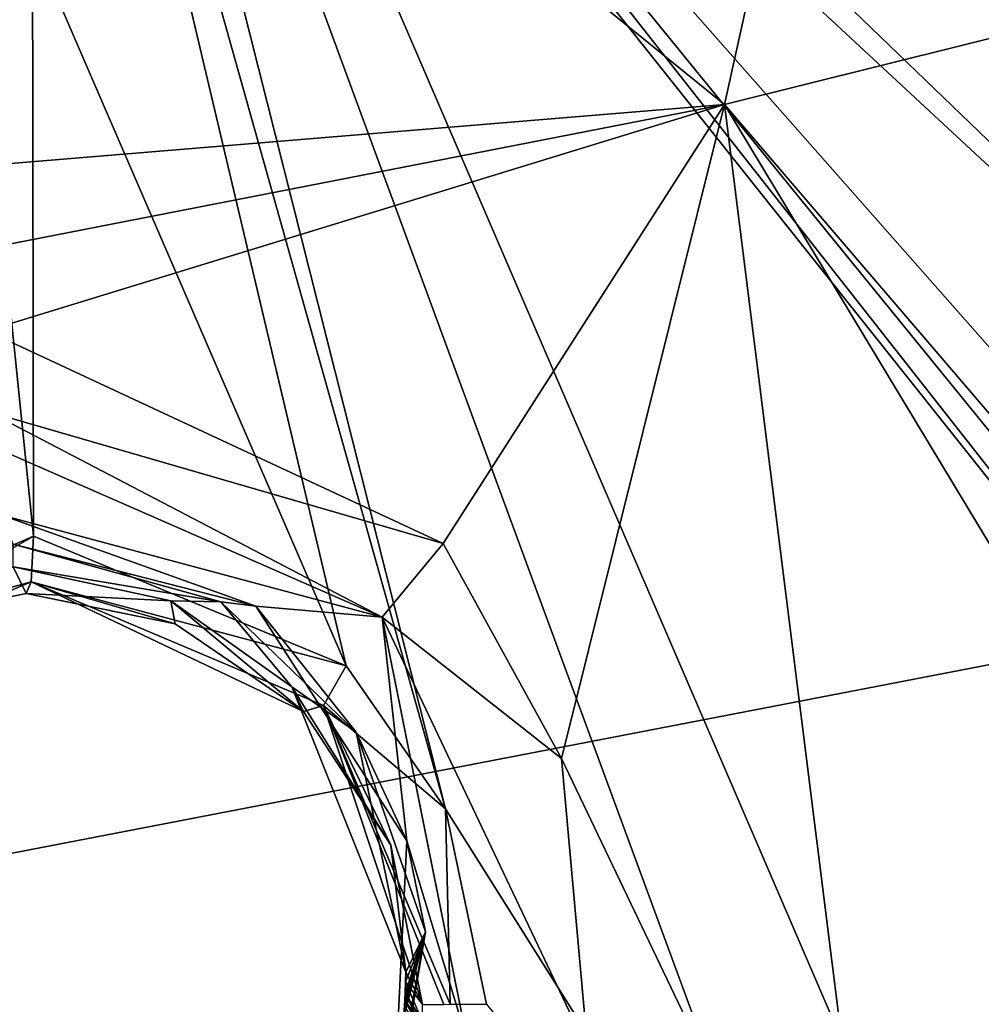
# Model space of a CAD drawing. Header units: millimetres. Extents: x -147 to 294, y -82 to 275.
# Tile 542 of 609: x 236.91 to 241.88, y 258.31 to 263.4. Entities that reach past the tile are written whole.
import ezdxf

# ---------------------------------------------------------------- set-up
doc = ezdxf.new("R2010")
doc.units = ezdxf.units.MM
doc.header["$LTSCALE"] = 67.506716
for name, color, linetype in [('1577', 7, 'CONTINUOUS'), ('1578', 7, 'CONTINUOUS'), ('1579', 7, 'CONTINUOUS'), ('1580', 7, 'CONTINUOUS'), ('1584', 7, 'CONTINUOUS'), ('1585', 7, 'CONTINUOUS'), ('1586', 7, 'CONTINUOUS'), ('1587', 7, 'CONTINUOUS'), ('1764', 7, 'CONTINUOUS'), ('2103', 7, 'CONTINUOUS'), ('2104', 7, 'CONTINUOUS'), ('2106', 7, 'CONTINUOUS'), ('498', 7, 'CONTINUOUS'), ('501', 7, 'CONTINUOUS'), ('871', 7, 'CONTINUOUS')]:
    doc.layers.add(name, color=color, linetype=linetype)

msp = doc.modelspace()

# ---------------------------------------------------------------- linework, layer by layer
at = {"layer": '1577', "linetype": 'CONTINUOUS'}
for points in [[(237.1812, 266.9776, -5.1217), (236.9705, 266.9529, -5.0974), (239.1133, 259.3221, -5.1774), (237.1812, 266.9776, -5.1217)], [(237.3811, 266.8582, -5.1523), (237.1812, 266.9776, -5.1217), (245.4852, 256.5413, -5.9438), (237.3811, 266.8582, -5.1523)], [(245.4852, 256.5413, -5.9438), (237.1812, 266.9776, -5.1217), (241.2461, 255.9313, -5.4243), (245.4852, 256.5413, -5.9438)], [(241.2461, 255.9313, -5.4243), (237.1812, 266.9776, -5.1217), (239.1133, 259.3221, -5.1774), (241.2461, 255.9313, -5.4243)], [(236.9705, 266.9529, -5.0974), (236.9797, 263.8095, -5.0101), (238.6, 260.0616, -5.1259), (236.9705, 266.9529, -5.0974)], [(239.1133, 259.3221, -5.1774), (236.9705, 266.9529, -5.0974), (238.6, 260.0616, -5.1259), (239.1133, 259.3221, -5.1774)], [(245.1795, 258.0131, -5.9018), (245.6245, 259.2021, -5.9633), (237.3811, 266.8582, -5.1523), (245.1795, 258.0131, -5.9018)], [(245.1795, 258.0131, -5.9018), (237.3811, 266.8582, -5.1523), (245.2287, 257.2059, -5.9085), (245.1795, 258.0131, -5.9018)], [(237.3811, 266.8582, -5.1523), (245.6245, 259.2021, -5.9633), (237.7414, 266.7993, -5.2137), (237.3811, 266.8582, -5.1523)], [(245.2287, 257.2059, -5.9085), (237.3811, 266.8582, -5.1523), (245.4852, 256.5413, -5.9438), (245.2287, 257.2059, -5.9085)], [(245.6245, 259.2021, -5.9633), (246.5809, 259.9921, -6.094), (237.7414, 266.7993, -5.2137), (245.6245, 259.2021, -5.9633)], [(246.5809, 259.9921, -6.094), (248.5546, 259.9359, -6.359), (237.7414, 266.7993, -5.2137), (246.5809, 259.9921, -6.094)], [(237.7414, 266.7993, -5.2137), (248.5546, 259.9359, -6.359), (238.3255, 266.7913, -5.278), (237.7414, 266.7993, -5.2137)], [(238.3255, 266.7913, -5.278), (248.5546, 259.9359, -6.359), (256.3827, 259.9812, -7.5037), (238.3255, 266.7913, -5.278)], [(239.2693, 266.7822, -5.3778), (238.3255, 266.7913, -5.278), (256.3827, 259.9812, -7.5037), (239.2693, 266.7822, -5.3778)], [(263.372, 263.6151, -8.6753), (239.2693, 266.7822, -5.3778), (256.3827, 259.9812, -7.5037), (263.372, 263.6151, -8.6753)], [(236.9797, 263.8095, -5.0101), (236.985, 260.7309, -4.9586), (238.6, 260.0616, -5.1259), (236.9797, 263.8095, -5.0101)], [(239.3247, 258.3118, -5.197), (241.2461, 255.9313, -5.4243), (239.1133, 259.3221, -5.1774), (239.3247, 258.3118, -5.197)]]:
    msp.add_3dface(points, dxfattribs=at)
at = {"layer": '1578', "linetype": 'CONTINUOUS'}
for points in [[(235.3166, 260.003, -4.7799), (236.985, 260.7309, -4.9586), (236.3628, 266.8095, -5.0292), (235.3166, 260.003, -4.7799)], [(236.985, 260.7309, -4.9586), (236.9797, 263.8095, -5.0101), (236.3628, 266.8095, -5.0292), (236.985, 260.7309, -4.9586)]]:
    msp.add_3dface(points, dxfattribs=at)
at = {"layer": '1579', "linetype": 'CONTINUOUS'}
for points in [[(236.985, 260.7309, -4.9586), (235.3166, 260.003, -4.7799), (235.4681, 259.8556, -4.8911), (236.985, 260.7309, -4.9586)], [(236.9736, 260.4949, -5.0685), (236.985, 260.7309, -4.9586), (235.4681, 259.8556, -4.8911), (236.9736, 260.4949, -5.0685)], [(236.9736, 260.4949, -5.0685), (235.4681, 259.8556, -4.8911), (236.1819, 260.2787, -5.234), (236.9736, 260.4949, -5.0685)], [(236.947, 260.4344, -5.3205), (236.9736, 260.4949, -5.0685), (236.1819, 260.2787, -5.234), (236.947, 260.4344, -5.3205)]]:
    msp.add_3dface(points, dxfattribs=at)
at = {"layer": '1580', "linetype": 'CONTINUOUS'}
for points in [[(238.6, 260.0616, -5.1259), (236.985, 260.7309, -4.9586), (236.9736, 260.4949, -5.0685), (238.6, 260.0616, -5.1259)], [(236.9736, 260.4949, -5.0685), (236.947, 260.4344, -5.3205), (237.7158, 260.2777, -5.3955), (236.9736, 260.4949, -5.0685)], [(238.6, 260.0616, -5.1259), (236.9736, 260.4949, -5.0685), (238.4828, 259.8558, -5.2085), (238.6, 260.0616, -5.1259)], [(238.4828, 259.8558, -5.2085), (236.9736, 260.4949, -5.0685), (238.3788, 259.8243, -5.4483), (238.4828, 259.8558, -5.2085)], [(238.3788, 259.8243, -5.4483), (236.9736, 260.4949, -5.0685), (237.7158, 260.2777, -5.3955), (238.3788, 259.8243, -5.4483)], [(239.1133, 259.3221, -5.1774), (238.6, 260.0616, -5.1259), (238.4828, 259.8558, -5.2085), (239.1133, 259.3221, -5.1774)], [(238.8307, 259.1344, -5.4705), (238.4828, 259.8558, -5.2085), (238.3788, 259.8243, -5.4483), (238.8307, 259.1344, -5.4705)], [(239.1371, 258.3117, -5.2378), (239.1133, 259.3221, -5.1774), (238.4828, 259.8558, -5.2085), (239.1371, 258.3117, -5.2378)], [(239.1371, 258.3117, -5.2378), (238.4828, 259.8558, -5.2085), (239.1041, 258.3116, -5.2607), (239.1371, 258.3117, -5.2378)], [(239.1041, 258.3116, -5.2607), (238.4828, 259.8558, -5.2085), (238.9936, 258.3112, -5.4584), (239.1041, 258.3116, -5.2607)], [(238.9936, 258.3112, -5.4584), (238.4828, 259.8558, -5.2085), (238.8307, 259.1344, -5.4705), (238.9936, 258.3112, -5.4584)], [(239.3247, 258.3118, -5.197), (239.1133, 259.3221, -5.1774), (239.1371, 258.3117, -5.2378), (239.3247, 258.3118, -5.197)]]:
    msp.add_3dface(points, dxfattribs=at)
at = {"layer": '1584', "linetype": 'CONTINUOUS'}
msp.add_3dface([(236.947, 260.4344, -5.3205), (236.1819, 260.2787, -5.234), (236.8806, 260.5727, -5.9515), (236.947, 260.4344, -5.3205)], dxfattribs=at)
at = {"layer": '1585', "linetype": 'CONTINUOUS'}
for points in [[(236.947, 260.4344, -5.3205), (236.8806, 260.5727, -5.9515), (237.6949, 260.3971, -6.0364), (236.947, 260.4344, -5.3205)], [(237.7158, 260.2777, -5.3955), (236.947, 260.4344, -5.3205), (237.6949, 260.3971, -6.0364), (237.7158, 260.2777, -5.3955)], [(238.3788, 259.8243, -5.4483), (237.7158, 260.2777, -5.3955), (237.6949, 260.3971, -6.0364), (238.3788, 259.8243, -5.4483)], [(238.3196, 259.9525, -6.1002), (238.3788, 259.8243, -5.4483), (237.6949, 260.3971, -6.0364), (238.3196, 259.9525, -6.1002)], [(238.8307, 259.1344, -5.4705), (238.3788, 259.8243, -5.4483), (238.3196, 259.9525, -6.1002), (238.8307, 259.1344, -5.4705)], [(238.9073, 258.4776, -6.157), (238.8307, 259.1344, -5.4705), (238.3196, 259.9525, -6.1002), (238.9073, 258.4776, -6.157)], [(238.9936, 258.3112, -5.4584), (238.8307, 259.1344, -5.4705), (238.9073, 258.4776, -6.157), (238.9936, 258.3112, -5.4584)]]:
    msp.add_3dface(points, dxfattribs=at)
at = {"layer": '1586', "linetype": 'CONTINUOUS'}
for points in [[(238.9067, 258.4276, -6.1568), (238.9936, 258.3112, -5.4584), (238.9073, 258.4776, -6.157), (238.9067, 258.4276, -6.1568)], [(238.9045, 258.3694, -6.1564), (238.9922, 258.2244, -5.4552), (238.9067, 258.4276, -6.1568), (238.9045, 258.3694, -6.1564)], [(238.9922, 258.2244, -5.4552), (238.9936, 258.3112, -5.4584), (238.9067, 258.4276, -6.1568), (238.9922, 258.2244, -5.4552)], [(238.9027, 258.3368, -6.1562), (238.9907, 258.1916, -5.4539), (238.9045, 258.3694, -6.1564), (238.9027, 258.3368, -6.1562)], [(238.9907, 258.1916, -5.4539), (238.9922, 258.2244, -5.4552), (238.9045, 258.3694, -6.1564), (238.9907, 258.1916, -5.4539)], [(238.9001, 258.3016, -6.1558), (238.9887, 258.1563, -5.4525), (238.9027, 258.3368, -6.1562), (238.9001, 258.3016, -6.1558)], [(238.9887, 258.1563, -5.4525), (238.9907, 258.1916, -5.4539), (238.9027, 258.3368, -6.1562), (238.9887, 258.1563, -5.4525)]]:
    msp.add_3dface(points, dxfattribs=at)
at = {"layer": '1587', "linetype": 'CONTINUOUS'}
for points in [[(237.9519, 260.3914, -6.0641), (236.8806, 260.5727, -5.9515), (236.8805, 260.689, -5.9527), (237.9519, 260.3914, -6.0641)], [(237.6949, 260.3971, -6.0364), (236.8806, 260.5727, -5.9515), (237.9519, 260.3914, -6.0641), (237.6949, 260.3971, -6.0364)], [(238.3196, 259.9525, -6.1002), (237.6949, 260.3971, -6.0364), (237.9519, 260.3914, -6.0641), (238.3196, 259.9525, -6.1002)], [(238.6507, 259.7184, -6.1348), (238.3196, 259.9525, -6.1002), (237.9519, 260.3914, -6.0641), (238.6507, 259.7184, -6.1348)], [(238.9073, 258.4776, -6.157), (238.3196, 259.9525, -6.1002), (238.6507, 259.7184, -6.1348), (238.9073, 258.4776, -6.157)], [(239.0098, 258.686, -6.1691), (238.9073, 258.4776, -6.157), (238.6507, 259.7184, -6.1348), (239.0098, 258.686, -6.1691)], [(238.7836, 257.4683, -6.1426), (238.8922, 258.2226, -6.1548), (239.0098, 258.686, -6.1691), (238.7836, 257.4683, -6.1426)], [(238.8922, 258.2226, -6.1548), (238.8967, 258.2636, -6.1553), (239.0098, 258.686, -6.1691), (238.8922, 258.2226, -6.1548)], [(238.8967, 258.2636, -6.1553), (238.9001, 258.3016, -6.1558), (239.0098, 258.686, -6.1691), (238.8967, 258.2636, -6.1553)], [(238.9001, 258.3016, -6.1558), (238.9027, 258.3368, -6.1562), (239.0098, 258.686, -6.1691), (238.9001, 258.3016, -6.1558)], [(238.9027, 258.3368, -6.1562), (238.9045, 258.3694, -6.1564), (239.0098, 258.686, -6.1691), (238.9027, 258.3368, -6.1562)], [(238.9045, 258.3694, -6.1564), (238.9067, 258.4276, -6.1568), (239.0098, 258.686, -6.1691), (238.9045, 258.3694, -6.1564)], [(238.9067, 258.4276, -6.1568), (238.9073, 258.4776, -6.157), (239.0098, 258.686, -6.1691), (238.9067, 258.4276, -6.1568)]]:
    msp.add_3dface(points, dxfattribs=at)
at = {"layer": '1764', "linetype": 'CONTINUOUS'}
for points in [[(236.7413, 262.646, -7.2744), (236.7458, 266.0502, -7.2384), (240.5527, 262.9611, -7.7037), (236.7413, 262.646, -7.2744)], [(236.7458, 266.0502, -7.2384), (241.2178, 265.9631, -7.7511), (240.5527, 262.9611, -7.7037), (236.7458, 266.0502, -7.2384)], [(240.5527, 262.9611, -7.7037), (241.2178, 265.9631, -7.7511), (244.626, 263.978, -8.2217), (240.5527, 262.9611, -7.7037)]]:
    msp.add_3dface(points, dxfattribs=at)
at = {"layer": '2103', "linetype": 'CONTINUOUS'}
for points in [[(240.5527, 262.9611, -7.7037), (244.626, 263.978, -8.2217), (244.1744, 258.7313, -8.094), (240.5527, 262.9611, -7.7037)], [(236.7413, 262.646, -7.2744), (240.5527, 262.9611, -7.7037), (236.7421, 262.2179, -7.2669), (236.7413, 262.646, -7.2744)], [(240.5527, 262.9611, -7.7037), (236.7428, 261.7913, -7.2601), (236.7421, 262.2179, -7.2669), (240.5527, 262.9611, -7.7037)], [(236.7428, 261.7913, -7.2601), (240.5527, 262.9611, -7.7037), (239.1007, 260.6932, -7.5022), (236.7428, 261.7913, -7.2601)], [(239.1007, 260.6932, -7.5022), (240.5527, 262.9611, -7.7037), (239.7111, 259.5817, -7.5612), (239.1007, 260.6932, -7.5022)], [(240.5527, 262.9611, -7.7037), (241.4262, 255.9936, -7.7612), (239.7111, 259.5817, -7.5612), (240.5527, 262.9611, -7.7037)], [(244.4931, 256.4241, -8.136), (241.4262, 255.9936, -7.7612), (240.5527, 262.9611, -7.7037), (244.4931, 256.4241, -8.136)], [(244.4931, 256.4241, -8.136), (240.5527, 262.9611, -7.7037), (244.1744, 258.7313, -8.094), (244.4931, 256.4241, -8.136)], [(239.7111, 259.5817, -7.5612), (241.4262, 255.9936, -7.7612), (239.8471, 258.0738, -7.5706), (239.7111, 259.5817, -7.5612)]]:
    msp.add_3dface(points, dxfattribs=at)
at = {"layer": '2104', "linetype": 'CONTINUOUS'}
for points in [[(236.7428, 261.7913, -7.2601), (239.1007, 260.6932, -7.5022), (236.7531, 261.3737, -7.1623), (236.7428, 261.7913, -7.2601)], [(236.7531, 261.3737, -7.1623), (239.1007, 260.6932, -7.5022), (238.7848, 260.313, -7.3305), (236.7531, 261.3737, -7.1623)], [(236.7531, 261.3737, -7.1623), (238.7848, 260.313, -7.3305), (236.7645, 261.1974, -7.0545), (236.7531, 261.3737, -7.1623)], [(238.7848, 260.313, -7.3305), (236.8208, 260.8396, -6.5197), (236.7645, 261.1974, -7.0545), (238.7848, 260.313, -7.3305)], [(236.8208, 260.8396, -6.5197), (238.7848, 260.313, -7.3305), (238.1335, 260.3691, -6.6067), (236.8208, 260.8396, -6.5197)], [(239.1007, 260.6932, -7.5022), (239.7111, 259.5817, -7.5612), (238.7848, 260.313, -7.3305), (239.1007, 260.6932, -7.5022)], [(238.1335, 260.3691, -6.6067), (238.7848, 260.313, -7.3305), (238.9125, 259.1574, -6.5587), (238.1335, 260.3691, -6.6067)], [(239.7111, 259.5817, -7.5612), (239.8471, 258.0738, -7.5706), (238.7848, 260.313, -7.3305), (239.7111, 259.5817, -7.5612)], [(238.7848, 260.313, -7.3305), (239.8471, 258.0738, -7.5706), (239.224, 258.1235, -7.2583), (238.7848, 260.313, -7.3305)], [(238.7848, 260.313, -7.3305), (239.224, 258.1235, -7.2583), (238.9125, 259.1574, -6.5587), (238.7848, 260.313, -7.3305)], [(238.9125, 259.1574, -6.5587), (239.224, 258.1235, -7.2583), (238.8424, 257.7017, -6.3999), (238.9125, 259.1574, -6.5587)]]:
    msp.add_3dface(points, dxfattribs=at)
at = {"layer": '2106', "linetype": 'CONTINUOUS'}
for points in [[(236.8805, 260.689, -5.9527), (236.8208, 260.8396, -6.5197), (238.1335, 260.3691, -6.6067), (236.8805, 260.689, -5.9527)], [(237.9519, 260.3914, -6.0641), (236.8805, 260.689, -5.9527), (238.1335, 260.3691, -6.6067), (237.9519, 260.3914, -6.0641)], [(238.6507, 259.7184, -6.1348), (237.9519, 260.3914, -6.0641), (238.1335, 260.3691, -6.6067), (238.6507, 259.7184, -6.1348)], [(238.6507, 259.7184, -6.1348), (238.1335, 260.3691, -6.6067), (238.9125, 259.1574, -6.5587), (238.6507, 259.7184, -6.1348)], [(239.0098, 258.686, -6.1691), (238.6507, 259.7184, -6.1348), (238.9125, 259.1574, -6.5587), (239.0098, 258.686, -6.1691)], [(239.0098, 258.686, -6.1691), (238.9125, 259.1574, -6.5587), (238.8424, 257.7017, -6.3999), (239.0098, 258.686, -6.1691)], [(238.7836, 257.4683, -6.1426), (239.0098, 258.686, -6.1691), (238.8424, 257.7017, -6.3999), (238.7836, 257.4683, -6.1426)]]:
    msp.add_3dface(points, dxfattribs=at)
at = {"layer": '498', "linetype": 'CONTINUOUS'}
for points in [[(234.0898, 247.0812, -32.4551), (234.1026, 247.4318, -32.3338), (247.9032, 261.2226, -28.2476), (234.0898, 247.0812, -32.4551)], [(257.1154, 250.5133, -32.7984), (234.0898, 247.0812, -32.4551), (247.9032, 261.2226, -28.2476), (257.1154, 250.5133, -32.7984)], [(234.1026, 247.4318, -32.3338), (234.5354, 258.6419, -28.2232), (247.9032, 261.2226, -28.2476), (234.1026, 247.4318, -32.3338)]]:
    msp.add_3dface(points, dxfattribs=at)
at = {"layer": '501', "linetype": 'CONTINUOUS'}
for points in [[(234.5354, 258.6419, -28.2232), (237.2134, 273.7486, -21.5279), (247.9032, 261.2226, -28.2476), (234.5354, 258.6419, -28.2232)], [(237.2134, 273.7486, -21.5279), (234.5354, 258.6419, -28.2232), (234.8921, 266.7637, -24.8358), (237.2134, 273.7486, -21.5279)], [(237.2134, 273.7486, -21.5279), (255.3216, 264.8614, -27.0819), (247.9032, 261.2226, -28.2476), (237.2134, 273.7486, -21.5279)]]:
    msp.add_3dface(points, dxfattribs=at)
at = {"layer": '871', "linetype": 'CONTINUOUS'}
for points in [[(235.3829, 271.5451, -20.1748), (234.1615, 245.1822, -31.7777), (248.3345, 241.4576, -34.1554), (235.3829, 271.5451, -20.1748)], [(258.8022, 266.5478, -23.8286), (235.3829, 271.5451, -20.1748), (248.3345, 241.4576, -34.1554), (258.8022, 266.5478, -23.8286)]]:
    msp.add_3dface(points, dxfattribs=at)

doc.saveas('drawing.dxf')
